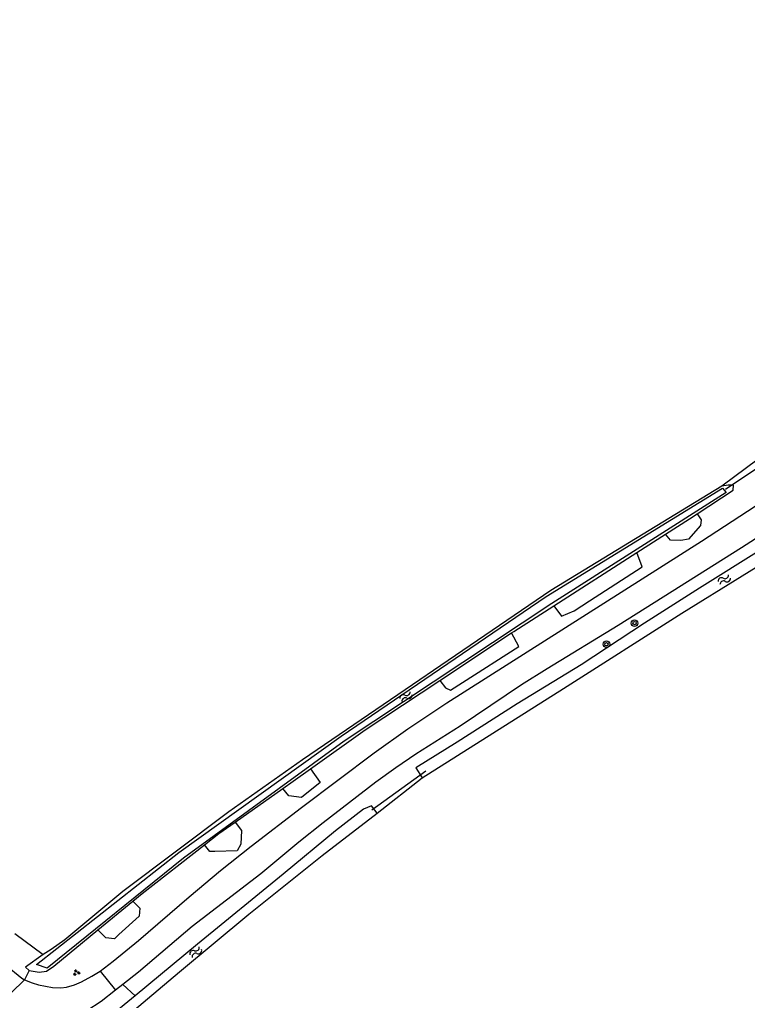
# Model space of a CAD drawing. Extents: x 135999 to 138000, y 396000 to 398501.
# Drawn here: x 136531 to 136619.7, y 397094.7 to 397214.1 of the extents above; entities that cross this region are included whole.
import ezdxf

# ---------------------------------------------------------------- set-up
doc = ezdxf.new("R2010")
doc.units = 0
for name, color, linetype in [('gg-knt-onverhard', 7, 'Continuous'), ('gg-kntw-bovenkant insteek waterloop', 7, 'Continuous'), ('gg-kntw-waterlijn', 7, 'Continuous'), ('gg-kwrk-duiker nz buis', 7, 'Continuous'), ('gt-grn-groengrens', 7, 'Continuous'), ('gt-grn-weggrens', 7, 'Continuous'), ('gt-symb-boom', 7, 'Continuous'), ('gt-symb-groenvak', 7, 'Continuous'), ('gt-symb-watersymbool', 7, 'Continuous')]:
    doc.layers.add(name, color=color, linetype=linetype)

# ---------------------------------------------------------------- blocks, each defined once
blk = doc.blocks.new('gt0-WA')
at = {"layer": 'gt-symb-watersymbool'}
for centre, start, end in [((-0.32, 0.02), 28.0725, 151.9275), ((0.43, 0.42), 208.0725, 331.9275), ((-0.32, -0.43), 28.0725, 151.9275), ((0.43, -0.03), 208.0725, 331.9275)]:
    blk.add_arc(centre, 0.425, start, end, dxfattribs=at)
blk = doc.blocks.new('gt0-BOOM')
at = {"layer": 'gt-symb-boom'}
for radius in [0.4, 0.2]:
    blk.add_circle((0, 0), radius, dxfattribs=at)
blk = doc.blocks.new('gt0-GRVAK')
at = {"layer": 'gt-symb-groenvak'}
for p, q in [((-0.11, 0.19), (-0.23, 0.24)), ((-0.18, 0.15), (0.09, 0.15)), ((-0.09, 0.21), (-0.16, 0.32)), ((-0.05, 0.21), (-0.05, 0.39)), ((0, 0.21), (0.06, 0.32)), ((0.02, 0.19), (0.13, 0.24)), ((0.26, -0.05), (0.2, 0.06)), ((0.3, -0.05), (0.3, 0.13)), ((0.35, -0.05), (0.41, 0.06)), ((-0.24, -0.23), (-0.36, -0.18)), ((-0.32, -0.26), (-0.05, -0.26)), ((-0.23, -0.21), (-0.29, -0.1)), ((-0.18, -0.2), (-0.18, -0.02)), ((-0.14, -0.21), (-0.07, -0.1)), ((-0.12, -0.23), (0, -0.18)), ((0.24, -0.07), (0.12, -0.02)), ((0.17, -0.11), (0.44, -0.11)), ((0.37, -0.07), (0.49, -0.02))]:
    blk.add_line(p, q, dxfattribs=at)

msp = doc.modelspace()

# ---------------------------------------------------------------- linework, layer by layer
at = {"layer": 'gg-knt-onverhard'}
msp.add_line((136543.6, 397096.59), (136542.71, 397095.89), dxfattribs=at)
for points in [[(136555.51, 397110.47), (136559.23, 397113.43), (136565.36, 397118.16), (136574.22, 397124.81), (136578.29, 397127.72), (136583.06, 397130.89), (136614.08, 397150.58), (136626.34, 397158.57), (136639.22, 397167.15), (136650.49, 397174.59), (136656.38, 397178.38), (136664.2, 397183.28), (136680.79, 397193.4), (136695.55, 397202.59), (136706.61, 397209.41), (136713.22, 397213.57), (136721.63, 397218.97), (136733.1, 397225.9), (136742.91, 397231.51), (136744.62, 397232.57), (136745.9, 397233.57), (136746.62, 397234.26), (136748.15, 397235.87)], [(136650.69, 397170.54), (136627.45, 397155.26), (136618.95, 397149.79), (136603.91, 397140.3), (136595.27, 397135.04), (136592.16, 397133.07), (136584.68, 397128.06), (136579.29, 397124.64), (136576.84, 397122.99), (136574.42, 397121.22), (136567.98, 397116.27), (136565.02, 397113.91), (136560.4, 397110.08), (136552.06, 397103.66), (136545.51, 397098.09), (136543.6, 397096.59)], [(136540.84, 397098.23), (136542.44, 397099.43), (136545.49, 397101.95), (136551.66, 397107.28), (136555.51, 397110.47)], [(136529.31, 397098.97), (136531.31, 397097.36), (136531.62, 397097.17)], [(136531.62, 397097.17), (136532.54, 397096.77), (136533.32, 397096.55), (136535.03, 397096.24), (136536.03, 397096.2), (136536.74, 397096.28), (136537.71, 397096.54), (136538.56, 397096.92), (136539.84, 397097.62), (136540.84, 397098.23)], [(136542.71, 397095.89), (136540.97, 397094.51), (136539.21, 397093.38), (136536.34, 397091.2)]]:
    msp.add_lwpolyline(points, dxfattribs=at)
at = {"layer": 'gg-kntw-bovenkant insteek waterloop'}
for p, q in [((136606.19, 397149.2), (136609.68, 397151.44)), ((136596.09, 397142.72), (136606.19, 397149.2)), ((136582.19, 397133.61), (136590.93, 397139.41)), ((136557.27, 397116.35), (136563.1, 397120.47)), ((136540.57, 397103.24), (136544.81, 397106.73)), ((136533.88, 397100.23), (136531.74, 397098.68)), ((136531.74, 397098.68), (136532.21, 397098.29))]:
    msp.add_line(p, q, dxfattribs=at)
for points in [[(136580.04, 397121.78), (136597.25, 397132.64), (136611.66, 397141.81), (136626.36, 397150.9), (136628.78, 397152.55), (136637.13, 397158.41), (136652.27, 397168.04)], [(136644.62, 397165.02), (136636.26, 397159.26), (136628.96, 397154.55), (136621.4, 397149.6), (136613.83, 397144.86), (136607.14, 397140.61), (136599.43, 397135.53), (136591.63, 397130.78), (136584.32, 397126.12), (136579.29, 397122.99), (136580.04, 397121.78)], [(136616.55, 397157.28), (136595.72, 397144.58), (136565.46, 397123.96), (136556.52, 397117.63), (136543.61, 397107.9), (136536.52, 397102.01), (136534.87, 397100.84), (136533.88, 397100.23)], [(136613.54, 397153.93), (136617.93, 397156.81), (136617.97, 397157.43), (136617.31, 397157.41), (136616.55, 397157.28)], [(136609.68, 397151.44), (136612.6, 397153.31), (136613.54, 397153.93)], [(136590.93, 397139.41), (136591.2, 397139.58), (136596.09, 397142.72)], [(136566.45, 397122.85), (136573.1, 397127.59), (136582.19, 397133.61)], [(136563.1, 397120.47), (136564.35, 397121.35), (136566.45, 397122.85)], [(136574.56, 397117.45), (136573.86, 397118.37), (136572.91, 397117.94), (136569.48, 397115.3), (136563.12, 397110.04), (136552.68, 397101.51), (136545.08, 397095.21)], [(136473.52, 397034.08), (136479.69, 397038.85), (136500, 397055.98), (136515.21, 397068.7), (136542.16, 397091.1), (136550.49, 397098.12), (136558.93, 397105.16), (136567.86, 397112.31), (136574.56, 397117.45)], [(136553.55, 397113.61), (136555.29, 397114.96), (136557.27, 397116.35)], [(136544.81, 397106.73), (136545.94, 397107.66), (136553.55, 397113.61)], [(136532.21, 397098.29), (136533.39, 397098.08), (136534.32, 397098.23), (136535.2, 397098.82), (136540.57, 397103.24)], [(136545.08, 397095.21), (136541.74, 397092.43), (136530.98, 397083.82), (136516.48, 397071.82), (136472.23, 397035.57)]]:
    msp.add_lwpolyline(points, dxfattribs=at)
at = {"layer": 'gg-kntw-waterlijn'}
msp.add_lwpolyline([(136616.62, 397157.03), (136617.08, 397156.51), (136595.84, 397142.99), (136570.55, 397126.21), (136551, 397111.96), (136534.39, 397098.56), (136533.1, 397099.01), (136550.4, 397112.66), (136570.2, 397126.84), (136595.17, 397143.83), (136616.62, 397157.03)], dxfattribs=at)
at = {"layer": 'gg-kwrk-duiker nz buis'}
for p, q in [((136624.67, 397162.07), (136616.98, 397156.88)), ((136573.91, 397117.88), (136580.49, 397122.62))]:
    msp.add_line(p, q, dxfattribs=at)
at = {"layer": 'gt-grn-groengrens'}
for p, q in [((136623.93, 397162.82), (136616.55, 397157.28)), ((136574.56, 397117.45), (136580.04, 397121.78)), ((136530.44, 397102.78), (136533.88, 397100.23)), ((136532.21, 397098.29), (136531.62, 397097.17)), ((136543.6, 397096.59), (136545.08, 397095.21))]:
    msp.add_line(p, q, dxfattribs=at)
for points in [[(136613.54, 397153.93), (136614.02, 397153.18), (136613.95, 397152.51), (136612.49, 397150.84), (136611.54, 397150.68), (136610.28, 397150.72), (136609.68, 397151.44)], [(136596.09, 397142.72), (136597.03, 397141.45), (136598.55, 397142.09), (136600.44, 397143.32), (136606.83, 397147.45), (136606.19, 397149.2)], [(136582.19, 397133.61), (136582.9, 397132.72), (136583.5, 397132.43), (136584.97, 397133.38), (136591.83, 397137.75), (136590.93, 397139.41)], [(136566.45, 397122.85), (136567.61, 397121.2), (136565.35, 397119.38), (136563.8, 397119.55), (136563.1, 397120.47)], [(136557.27, 397116.35), (136558.03, 397115.35), (136557.98, 397113.68), (136557.54, 397112.86), (136554.81, 397112.8), (136554.2, 397112.79), (136553.55, 397113.61)], [(136544.81, 397106.73), (136545.66, 397105.87), (136545.6, 397104.92), (136543.13, 397102.67), (136542.57, 397102.15), (136541.53, 397102.26), (136540.57, 397103.24)]]:
    msp.add_lwpolyline(points, dxfattribs=at)
at = {"layer": 'gt-grn-weggrens'}
for p, q in [((136540.84, 397098.23), (136542.71, 397095.89)), ((136531.62, 397097.17), (136528.35, 397094))]:
    msp.add_line(p, q, dxfattribs=at)

# ---------------------------------------------------------------- block references
at = {"layer": 'gt-symb-boom'}
for p in [(136605.91, 397140.61), (136602.49, 397138.03)]:
    msp.add_blockref('gt0-BOOM', p, dxfattribs=at)
at = {"layer": 'gt-symb-groenvak'}
msp.add_blockref('gt0-GRVAK', (136537.94, 397098.02), dxfattribs=at)
at = {"layer": 'gt-symb-watersymbool'}
for p, rotation in [((136616.88, 397145.91), -147.86710413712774), ((136578.03, 397131.62), 33.29284857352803), ((136552.43, 397100.5), 40.17242342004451)]:
    msp.add_blockref('gt0-WA', p, dxfattribs=dict(at, rotation=rotation))

doc.saveas('drawing.dxf')
